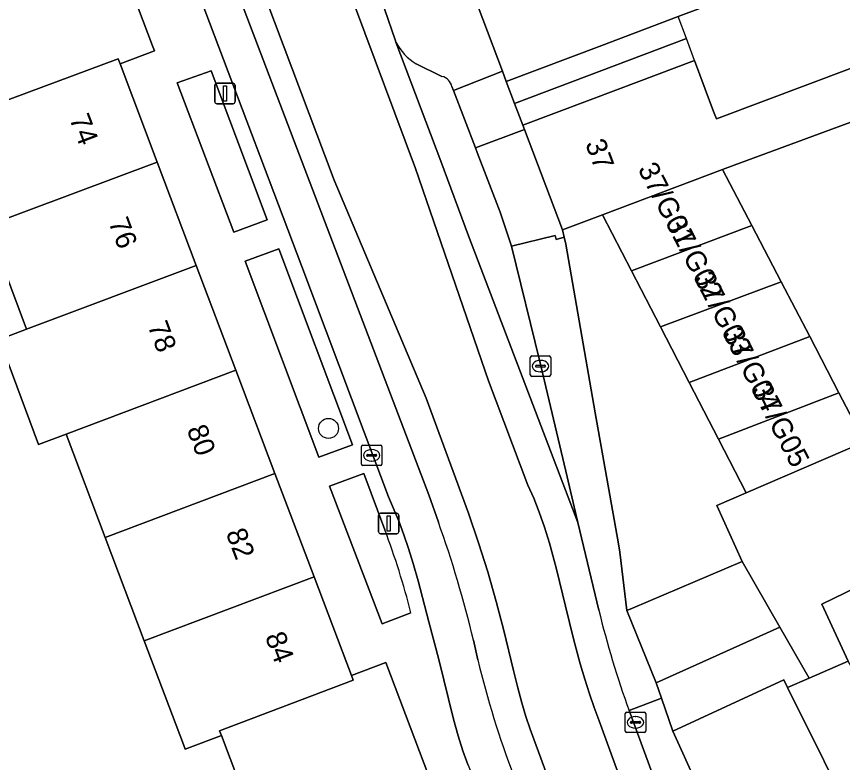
# Model space of a CAD drawing. Extents: x 159371 to 159986, y 382987 to 383597.
# Drawn here: x 159731.37 to 159771.76, y 383165.82 to 383202.29 of the extents above; entities that cross this region are included whole.
import ezdxf

# ---------------------------------------------------------------- set-up
doc = ezdxf.new("R2010")
doc.units = 0
for name, color, linetype in [('IMGEO_Boom', 7, 'Continuous'), ('IMGEO_Erf', 7, 'Continuous'), ('IMGEO_Groenvoorziening', 7, 'Continuous'), ('IMGEO_Kolk', 7, 'Continuous'), ('IMGEO_Lichtmast', 7, 'Continuous'), ('IMGEO_Pand', 7, 'Continuous'), ('IMGEO_Pand_nummerreeks', 7, 'Continuous'), ('IMGEO_Pand_overbouw', 7, 'Continuous'), ('IMGEO_Parkeervlak_gesloten', 7, 'Continuous'), ('IMGEO_Parkeervlak_open', 7, 'Continuous'), ('IMGEO_Rijbaan_lokaal_gesloten', 7, 'Continuous'), ('IMGEO_Voetpad_open', 7, 'Continuous')]:
    doc.layers.add(name, color=color, linetype=linetype)

msp = doc.modelspace()

# ---------------------------------------------------------------- linework, layer by layer
at = {"layer": 'IMGEO_Boom'}
msp.add_circle((159746.628, 383182.156), 0.489, dxfattribs=at)
at = {"layer": 'IMGEO_Erf'}
for points in [[(159772.886, 383210.551), (159771.733, 383208.162), (159768.271, 383206.897), (159767.264, 383206.529), (159768.224, 383203.986), (159763.734, 383202.29), (159760.001, 383200.88), (159755.323, 383199.113), (159755.73, 383198.046), (159756.136, 383196.979), (159760.814, 383198.746), (159764.531, 383200.149), (159765.315, 383198.038), (159765.492, 383197.562), (159765.595, 383197.285), (159772.237, 383199.793)], [(159773.092, 383197.467), (159766.464, 383195.033), (159765.903, 383194.821), (159767.335, 383192.071), (159768.769, 383189.317), (159770.159, 383186.648), (159771.592, 383183.896), (159772.844, 383181.492)], [(159743.139, 383162.52), (159741.389, 383167.15), (159739.618, 383166.481), (159739.535, 383166.702), (159737.619, 383171.772), (159735.711, 383176.823), (159733.802, 383181.875), (159732.454, 383181.368), (159730.526, 383186.509), (159731.862, 383187.01), (159729.949, 383192.072)], [(159775.828, 383176.019), (159770.753, 383173.564), (159772.038, 383170.77)]]:
    msp.add_lwpolyline(points, dxfattribs=at)
msp.add_lwpolyline([(159768.7, 383172.431), (159762.656, 383169.713), (159762.913, 383168.972), (159763.473, 383167.355), (159768.89, 383169.862), (159769.075, 383169.485), (159770.128, 383169.942)], close=True, dxfattribs=at)
at = {"layer": 'IMGEO_Groenvoorziening'}
for points in [[(159742.003, 383191.744), (159743.626, 383192.353), (159740.893, 383199.64), (159739.232, 383199.05)], [(159746.159, 383180.751), (159747.809, 383181.349), (159744.203, 383190.939), (159742.551, 383190.326)]]:
    msp.add_lwpolyline(points, close=True, dxfattribs=at)
for points in [[(159749.385, 383177.199), (159748.362, 383179.955), (159746.672, 383179.339)], [(159746.672, 383179.339), (159749.246, 383172.598), (159750.66, 383173.145)]]:
    msp.add_lwpolyline(points, dxfattribs=at)
msp.add_arc((159711.45, 383163.041), 40.491, 14.4504, 20.4668, dxfattribs=at)
at = {"layer": 'IMGEO_Kolk'}
for p, q in [((159756.493, 383184.774), (159756.493, 383185.626)), ((159756.568, 383185.7), (159757.42, 383185.7)), ((159756.981, 383185.48), (159757.006, 383185.48)), ((159757.494, 383185.626), (159757.494, 383184.774)), ((159756.752, 383185.194), (159756.752, 383185.206)), ((159757.19, 383185.157), (159756.792, 383185.157)), ((159756.795, 383185.243), (159757.193, 383185.243)), ((159757.236, 383185.206), (159757.236, 383185.194)), ((159757.42, 383184.7), (159756.568, 383184.7)), ((159757.004, 383184.92), (159756.979, 383184.92)), ((159748.313, 383181.34), (159749.165, 383181.34)), ((159748.238, 383180.414), (159748.238, 383181.266)), ((159748.726, 383181.12), (159748.751, 383181.12)), ((159749.239, 383181.266), (159749.239, 383180.414)), ((159748.497, 383180.834), (159748.497, 383180.846)), ((159748.935, 383180.797), (159748.537, 383180.797)), ((159748.54, 383180.883), (159748.938, 383180.883)), ((159748.749, 383180.56), (159748.724, 383180.56)), ((159748.981, 383180.846), (159748.981, 383180.834)), ((159749.165, 383180.34), (159748.313, 383180.34)), ((159761.139, 383167.359), (159761.139, 383168.211)), ((159761.214, 383168.285), (159762.066, 383168.285)), ((159761.627, 383168.065), (159761.652, 383168.065)), ((159762.14, 383168.211), (159762.14, 383167.359)), ((159761.398, 383167.779), (159761.398, 383167.791)), ((159761.836, 383167.742), (159761.438, 383167.742)), ((159761.441, 383167.828), (159761.839, 383167.828)), ((159761.882, 383167.791), (159761.882, 383167.779)), ((159762.066, 383167.285), (159761.214, 383167.285)), ((159761.65, 383167.505), (159761.625, 383167.505))]:
    msp.add_line(p, q, dxfattribs=at)
for points in [[(159756.493, 383184.774), (159756.493, 383185.626)], [(159756.568, 383185.7), (159757.42, 383185.7)], [(159757.494, 383185.626), (159757.494, 383184.774)], [(159757.42, 383184.7), (159756.568, 383184.7)], [(159748.313, 383181.34), (159749.165, 383181.34)], [(159748.238, 383180.414), (159748.238, 383181.266)], [(159749.239, 383181.266), (159749.239, 383180.414)], [(159749.165, 383180.34), (159748.313, 383180.34)], [(159761.139, 383167.359), (159761.139, 383168.211)], [(159761.214, 383168.285), (159762.066, 383168.285)], [(159762.14, 383168.211), (159762.14, 383167.359)], [(159762.066, 383167.285), (159761.214, 383167.285)]]:
    msp.add_lwpolyline(points, dxfattribs=at)
for centre, radius, start, end in [((159756.57, 383185.624), 0.0765, 91.552, 178.448), ((159756.57, 383185.624), 0.0765, 91.552, 178.448), ((159757.418, 383185.624), 0.0765, 1.552, 88.448), ((159757.418, 383185.624), 0.0765, 1.552, 88.448), ((159756.792, 383185.203), 0.0403, 85.8775, 175.7526), ((159756.789, 383185.193), 0.0366, 178.938, 274.7102), ((159757.193, 383185.2), 0.043, 264.8664, 352.4533), ((159757.197, 383185.205), 0.0386, 1.7309, 96.639), ((159756.57, 383184.776), 0.0765, 181.552, 268.448), ((159756.57, 383184.776), 0.0765, 181.552, 268.448), ((159757.418, 383184.776), 0.0765, 271.552, 358.448), ((159757.418, 383184.776), 0.0765, 271.552, 358.448), ((159748.315, 383181.264), 0.0765, 91.552, 178.448), ((159748.315, 383181.264), 0.0765, 91.552, 178.448), ((159749.163, 383181.264), 0.0765, 1.552, 88.448), ((159749.163, 383181.264), 0.0765, 1.552, 88.448), ((159748.537, 383180.843), 0.0403, 85.8775, 175.7526), ((159748.534, 383180.833), 0.0366, 178.938, 274.7102), ((159748.938, 383180.84), 0.043, 264.8664, 352.4533), ((159748.942, 383180.845), 0.0386, 1.7309, 96.639), ((159748.315, 383180.416), 0.0765, 181.552, 268.448), ((159748.315, 383180.416), 0.0765, 181.552, 268.448), ((159749.163, 383180.416), 0.0765, 271.552, 358.448), ((159749.163, 383180.416), 0.0765, 271.552, 358.448), ((159761.216, 383168.209), 0.0765, 91.552, 178.448), ((159761.216, 383168.209), 0.0765, 91.552, 178.448), ((159762.064, 383168.209), 0.0765, 1.552, 88.448), ((159762.064, 383168.209), 0.0765, 1.552, 88.448), ((159761.438, 383167.788), 0.0403, 85.8775, 175.7526), ((159761.435, 383167.778), 0.0366, 178.938, 274.7102), ((159761.839, 383167.785), 0.043, 264.8664, 352.4533), ((159761.843, 383167.79), 0.0386, 1.7309, 96.639), ((159761.216, 383167.361), 0.0765, 181.552, 268.448), ((159761.216, 383167.361), 0.0765, 181.552, 268.448), ((159762.064, 383167.361), 0.0765, 271.552, 358.448), ((159762.064, 383167.361), 0.0765, 271.552, 358.448)]:
    msp.add_arc(centre, radius, start, end, dxfattribs=at)
for centre, major_axis, ratio, start_param, end_param in [((159756.98, 383185.2), (-0.387, 0.002), 0.722429, 4.712389, 7.853982), ((159757.005, 383185.2), (-0.39, 0.002), 0.717154, 1.570796, 4.712389), ((159748.725, 383180.84), (-0.387, 0.002), 0.722429, 4.712389, 7.853982), ((159748.75, 383180.84), (-0.39, 0.002), 0.717154, 1.570796, 4.712389), ((159761.626, 383167.785), (-0.387, 0.002), 0.722429, 4.712389, 7.853982), ((159761.651, 383167.785), (-0.39, 0.002), 0.717154, 1.570796, 4.712389)]:
    msp.add_ellipse(centre, major_axis=major_axis, ratio=ratio, start_param=start_param, end_param=end_param, dxfattribs=at)
at = {"layer": 'IMGEO_Lichtmast'}
for p, q in [((159741.069, 383198.133), (159741.069, 383198.933)), ((159741.069, 383198.933), (159741.069, 383198.133)), ((159741.169, 383199.033), (159741.959, 383199.033)), ((159741.959, 383199.033), (159741.169, 383199.033)), ((159742.059, 383198.933), (159742.059, 383198.133)), ((159742.059, 383198.133), (159742.059, 383198.933)), ((159741.959, 383198.033), (159741.169, 383198.033)), ((159741.169, 383198.033), (159741.959, 383198.033)), ((159749.076, 383177.104), (159749.076, 383177.904)), ((159749.076, 383177.904), (159749.076, 383177.104)), ((159749.176, 383178.004), (159749.966, 383178.004)), ((159749.966, 383178.004), (159749.176, 383178.004)), ((159750.066, 383177.904), (159750.066, 383177.104)), ((159750.066, 383177.104), (159750.066, 383177.904)), ((159749.966, 383177.004), (159749.176, 383177.004)), ((159749.176, 383177.004), (159749.966, 383177.004))]:
    msp.add_line(p, q, dxfattribs=at)
for points in [[(159741.489, 383198.908), (159741.639, 383198.908), (159741.639, 383198.158), (159741.489, 383198.158), (159741.489, 383198.908)], [(159749.496, 383177.879), (159749.646, 383177.879), (159749.646, 383177.129), (159749.496, 383177.129), (159749.496, 383177.879)]]:
    msp.add_lwpolyline(points, dxfattribs=at)
for centre, start, end in [((159741.169, 383198.933), 90, 180), ((159741.169, 383198.933), 90, 180), ((159741.959, 383198.933), 0, 90), ((159741.959, 383198.933), 360, 90), ((159741.169, 383198.133), 180, 270), ((159741.169, 383198.133), 180, 270), ((159741.959, 383198.133), 270, 0), ((159741.959, 383198.133), 270, 0), ((159749.176, 383177.904), 90, 180), ((159749.176, 383177.904), 90, 180), ((159749.966, 383177.904), 0, 90), ((159749.966, 383177.904), 360, 90), ((159749.176, 383177.104), 180, 270), ((159749.176, 383177.104), 180, 270), ((159749.966, 383177.104), 270, 0), ((159749.966, 383177.104), 270, 0)]:
    msp.add_arc(centre, 0.1, start, end, dxfattribs=at)
at = {"layer": 'IMGEO_Pand'}
for points in [[(159732.22, 383216.211), (159729.973, 383215.362), (159729.463, 383216.71), (159720.169, 383213.044), (159720.956, 383210.96), (159724.228, 383212.196), (159725.823, 383207.972), (159724.606, 383207.513), (159724.692, 383207.286), (159725.862, 383207.728), (159727.681, 383202.913), (159726.457, 383202.45), (159726.543, 383202.222), (159727.756, 383202.68), (159729.53, 383197.985), (159729.628, 383197.726), (159736.345, 383200.228), (159736.44, 383199.976), (159738.115, 383200.608), (159738.023, 383200.853)], [(159767.264, 383206.529), (159768.271, 383206.897), (159771.733, 383208.162), (159772.886, 383210.551), (159772.133, 383212.623), (159768.704, 383211.404), (159758.969, 383207.944), (159759.318, 383207.022), (159753.208, 383204.715), (159755.132, 383199.619), (159755.323, 383199.113), (159760.001, 383200.88), (159763.734, 383202.29), (159768.224, 383203.986)], [(159736.44, 383199.976), (159736.345, 383200.228), (159729.628, 383197.726), (159729.53, 383197.985), (159727.942, 383197.385), (159725.242, 383196.365), (159727.186, 383191.219), (159729.889, 383192.231), (159729.949, 383192.072), (159738.252, 383195.181)], [(159773.092, 383197.467), (159772.237, 383199.793), (159765.595, 383197.285), (159765.492, 383197.562), (159765.315, 383198.038), (159764.531, 383200.149), (159760.814, 383198.746), (159756.136, 383196.979), (159756.217, 383196.766), (159758.069, 383191.862), (159760.034, 383192.604), (159765.903, 383194.821), (159766.464, 383195.033)], [(159731.862, 383187.01), (159740.163, 383190.122), (159738.252, 383195.181), (159729.949, 383192.072)], [(159765.903, 383194.821), (159760.034, 383192.604), (159761.45, 383189.86), (159767.335, 383192.071)], [(159762.867, 383187.115), (159768.769, 383189.317), (159767.335, 383192.071), (159761.45, 383189.86)], [(159740.163, 383190.122), (159731.862, 383187.01), (159730.526, 383186.509), (159732.454, 383181.368), (159733.802, 383181.875), (159742.099, 383184.998)], [(159762.867, 383187.115), (159764.263, 383184.408), (159770.159, 383186.648), (159768.769, 383189.317)], [(159764.263, 383184.408), (159765.693, 383181.637), (159771.592, 383183.896), (159770.159, 383186.648)], [(159742.099, 383184.998), (159733.802, 383181.875), (159735.711, 383176.823), (159744.007, 383179.949)], [(159765.693, 383181.637), (159767.053, 383179.001), (159772.844, 383181.492), (159771.592, 383183.896)], [(159772.844, 383181.492), (159767.053, 383179.001), (159765.615, 383178.382), (159766.853, 383175.651), (159768.7, 383172.431), (159770.128, 383169.942), (159772.038, 383170.77), (159770.753, 383173.564), (159775.828, 383176.019), (159775.525, 383176.575)], [(159744.007, 383179.949), (159735.711, 383176.823), (159737.619, 383171.772), (159745.924, 383174.904), (159744.607, 383178.378)], [(159766.853, 383175.651), (159761.488, 383173.371), (159761.211, 383173.253), (159762.656, 383169.713), (159768.7, 383172.431)], [(159747.757, 383170.07), (159745.924, 383174.904), (159737.619, 383171.772), (159739.535, 383166.702), (159739.618, 383166.481), (159741.389, 383167.15), (159741.305, 383167.372), (159747.842, 383169.845)], [(159747.757, 383170.07), (159747.842, 383169.845), (159741.305, 383167.372), (159741.389, 383167.15), (159743.139, 383162.52), (159741.845, 383162.031), (159741.941, 383161.775), (159743.238, 383162.265), (159745.147, 383157.213), (159747.127, 383151.995), (159752.219, 383153.929), (159755.336, 383155.115), (159749.429, 383170.718)], [(159780.882, 383166.754), (159775.712, 383164.223), (159772.038, 383170.77), (159770.128, 383169.942), (159769.075, 383169.485), (159772.643, 383162.314), (159774.314, 383163.154), (159778.086, 383155.645), (159784.745, 383159.01), (159784.9, 383159.087)], [(159774.314, 383163.154), (159772.643, 383162.314), (159769.075, 383169.485), (159768.89, 383169.862), (159763.473, 383167.355), (159767.011, 383159.567), (159770.805, 383151.967), (159778.086, 383155.645)]]:
    msp.add_lwpolyline(points, close=True, dxfattribs=at)
at = {"layer": 'IMGEO_Pand_overbouw'}
for points in [[(159755.323, 383199.113), (159755.73, 383198.046), (159764.133, 383201.22), (159763.734, 383202.29), (159760.001, 383200.88)], [(159756.136, 383196.979), (159760.814, 383198.746), (159764.531, 383200.149), (159764.133, 383201.22), (159755.73, 383198.046)]]:
    msp.add_lwpolyline(points, close=True, dxfattribs=at)
at = {"layer": 'IMGEO_Parkeervlak_gesloten'}
for points in [[(159752.001, 383177.576), (159751.527, 383178.911), (159736.83, 383217.537)], [(159736.293, 383213.942), (159745.316, 383190.077), (159749.57, 383178.811), (159750.077, 383177.582), (159750.314, 383176.957), (159750.543, 383176.285), (159750.771, 383175.546), (159751.009, 383174.703), (159751.537, 383172.704), (159752.03, 383170.856), (159752.746, 383167.948), (159752.973, 383167.121), (159753.2, 383166.395), (159753.44, 383165.727), (159753.697, 383165.105), (159757.306, 383155.298)], [(159753.924, 383170.84), (159753.712, 383171.808)]]:
    msp.add_lwpolyline(points, dxfattribs=at)
for centre, radius, start, end in [((159700.48, 383159.155), 54.715, 13.3706, 19.674), ((159799.79, 383181.993), 47.202, 193.667, 200.8858)]:
    msp.add_arc(centre, radius, start, end, dxfattribs=at)
at = {"layer": 'IMGEO_Parkeervlak_open'}
for points in [[(159749.926, 383201.04), (159752.128, 383195.219), (159753.469, 383191.573), (159758.821, 383177.562), (159758.227, 383180.06), (159756.959, 383185.427), (159755.579, 383191.068)], [(159752.175, 383199.367), (159750.921, 383199.977)], [(159755.579, 383191.068), (159755.568, 383191.114), (159755.022, 383192.734), (159753.901, 383195.65), (159753.817, 383195.87), (159752.737, 383198.683), (159752.666, 383198.867)]]:
    msp.add_lwpolyline(points, dxfattribs=at)
for centre, radius, start, end in [((159752.33, 383202.293), 2.711, 207.5275, 238.6876), ((159752.012, 383198.716), 0.672, 13.0318, 75.9275)]:
    msp.add_arc(centre, radius, start, end, dxfattribs=at)
at = {"layer": 'IMGEO_Rijbaan_lokaal_gesloten'}
for points in [[(159723.406, 383256.576), (159713.205, 383283.99), (159705.436, 383304.551), (159704.228, 383304.153), (159721.206, 383259.133), (159722.22, 383256.527), (159733.753, 383225.718), (159734.872, 383222.742), (159735.927, 383219.938), (159736.83, 383217.537), (159751.527, 383178.911), (159752.001, 383177.576)], [(159760.27, 383152.813), (159761.692, 383153.309), (159756.491, 383167.459), (159756.285, 383168.079), (159756.086, 383168.744), (159755.886, 383169.472), (159755.67, 383170.327), (159755.202, 383172.274), (159754.831, 383173.7), (159754.417, 383175.141), (159753.971, 383176.559), (159753.48, 383178.004), (159751.397, 383183.638), (159746.908, 383194.293), (159734.857, 383226.26), (159723.406, 383256.576)], [(159731.432, 383246.746), (159741.434, 383220.181), (159750.886, 383194.867), (159754.445, 383184.488), (159756.378, 383179.374), (159756.663, 383178.738), (159756.932, 383178.059), (159757.185, 383177.335), (159757.431, 383176.547), (159757.602, 383175.943), (159757.778, 383175.278), (159758.222, 383173.46), (159758.611, 383171.87), (159758.936, 383170.653), (159759.158, 383169.891), (159759.386, 383169.177), (159759.619, 383168.506), (159759.862, 383167.864), (159764.778, 383154.386), (159766.26, 383154.902), (159765.817, 383156.114), (159763.542, 383162.336), (159761.331, 383168.358)], [(159759.843, 383173.266), (159758.821, 383177.562), (159753.469, 383191.573), (159752.128, 383195.219), (159749.926, 383201.04), (159749.905, 383201.097), (159749.883, 383201.152), (159749.38, 383202.617), (159749.325, 383202.762), (159738.326, 383231.879)], [(159734.857, 383226.26), (159746.908, 383194.293), (159751.397, 383183.638), (159753.48, 383178.004), (159753.971, 383176.559), (159754.417, 383175.141), (159754.831, 383173.7), (159755.202, 383172.274), (159755.67, 383170.327), (159755.886, 383169.472), (159756.086, 383168.744), (159756.285, 383168.079), (159756.491, 383167.459), (159761.692, 383153.309)], [(159764.778, 383154.386), (159759.862, 383167.864), (159759.619, 383168.506), (159759.386, 383169.177), (159759.158, 383169.891), (159758.936, 383170.653), (159758.611, 383171.87), (159758.222, 383173.46), (159757.778, 383175.278), (159757.602, 383175.943), (159757.431, 383176.547), (159757.185, 383177.335), (159756.932, 383178.059), (159756.663, 383178.738), (159756.378, 383179.374), (159754.445, 383184.488), (159750.886, 383194.867), (159741.434, 383220.181)], [(159753.712, 383171.808), (159753.924, 383170.84)]]:
    msp.add_lwpolyline(points, dxfattribs=at)
for centre, radius, start, end in [((159700.48, 383159.155), 54.715, 13.3706, 19.674), ((159806.371, 383184.693), 47.91, 193.7981, 199.9343), ((159799.79, 383181.993), 47.202, 193.667, 200.8858)]:
    msp.add_arc(centre, radius, start, end, dxfattribs=at)
at = {"layer": 'IMGEO_Voetpad_open'}
for points in [[(159752.666, 383198.867), (159752.737, 383198.683), (159755.132, 383199.619), (159753.208, 383204.715), (159752.878, 383205.643), (159749.994, 383213.281), (159747.281, 383220.465)], [(159732.22, 383216.211), (159738.023, 383200.853), (159738.115, 383200.608), (159736.44, 383199.976), (159738.252, 383195.181), (159740.163, 383190.122), (159742.099, 383184.998), (159744.007, 383179.949), (159744.607, 383178.378), (159745.924, 383174.904), (159747.757, 383170.07), (159749.429, 383170.718), (159755.336, 383155.115)], [(159753.44, 383165.727), (159753.2, 383166.395), (159752.973, 383167.121), (159752.746, 383167.948), (159752.03, 383170.856), (159751.537, 383172.704), (159751.009, 383174.703), (159750.771, 383175.546), (159750.543, 383176.285), (159750.314, 383176.957), (159750.077, 383177.582), (159749.57, 383178.811), (159745.316, 383190.077), (159736.293, 383213.942)], [(159749.325, 383202.762), (159749.38, 383202.617), (159749.883, 383201.152), (159749.905, 383201.097), (159749.926, 383201.04)], [(159750.921, 383199.977), (159752.175, 383199.367)], [(159758.157, 383191.498), (159757.768, 383191.4), (159757.717, 383191.589), (159755.579, 383191.068), (159756.959, 383185.427), (159758.227, 383180.06), (159758.821, 383177.562), (159759.843, 383173.266)], [(159761.331, 383168.358), (159762.913, 383168.972), (159762.656, 383169.713), (159761.211, 383173.253), (159760.882, 383176.106), (159760.813, 383176.516), (159759.67, 383182.912), (159758.239, 383191.159), (159758.157, 383191.498)], [(159750.66, 383173.145), (159749.246, 383172.598), (159746.672, 383179.339), (159748.362, 383179.955)], [(159748.362, 383179.955), (159749.385, 383177.199)], [(159778.086, 383155.645), (159770.805, 383151.967), (159767.011, 383159.567), (159763.473, 383167.355), (159762.913, 383168.972), (159761.331, 383168.358), (159763.542, 383162.336), (159765.817, 383156.114), (159766.26, 383154.902), (159766.623, 383153.969)]]:
    msp.add_lwpolyline(points, dxfattribs=at)
for points in [[(159740.893, 383199.64), (159743.626, 383192.353), (159742.003, 383191.744), (159739.232, 383199.05)], [(159755.73, 383198.046), (159755.323, 383199.113), (159755.132, 383199.619), (159752.737, 383198.683), (159753.817, 383195.87), (159756.217, 383196.766), (159756.136, 383196.979)], [(159756.217, 383196.766), (159753.817, 383195.87), (159753.901, 383195.65), (159755.022, 383192.734), (159755.568, 383191.114), (159755.579, 383191.068), (159757.717, 383191.589), (159757.768, 383191.4), (159758.157, 383191.498), (159758.069, 383191.862)], [(159764.263, 383184.408), (159762.867, 383187.115), (159761.45, 383189.86), (159760.034, 383192.604), (159758.069, 383191.862), (159758.157, 383191.498), (159758.239, 383191.159), (159759.67, 383182.912), (159760.813, 383176.516), (159760.882, 383176.106), (159761.211, 383173.253), (159761.488, 383173.371), (159766.853, 383175.651), (159765.615, 383178.382), (159767.053, 383179.001), (159765.693, 383181.637)], [(159744.203, 383190.939), (159747.809, 383181.349), (159746.159, 383180.751), (159742.551, 383190.326)]]:
    msp.add_lwpolyline(points, close=True, dxfattribs=at)
for centre, radius, start, end in [((159752.33, 383202.293), 2.711, 207.5275, 238.6876), ((159752.012, 383198.716), 0.672, 13.0318, 75.9275), ((159711.45, 383163.041), 40.491, 14.4504, 20.4668), ((159806.371, 383184.693), 47.91, 193.7981, 199.9343)]:
    msp.add_arc(centre, radius, start, end, dxfattribs=at)

# ---------------------------------------------------------------- texts
at = {"layer": 'IMGEO_Pand_nummerreeks'}
for s, rotation, p in [('74', 290.695, (159733.942, 383197.31)), ('37', 290.695, (159759.168, 383196.084)), ('37/G01', 297.2872, (159761.735, 383194.841)), ('76', 290.697, (159735.855, 383192.245)), ('37/G02', 297.2872, (159763.085, 383192.225)), ('37/G03', 297.2872, (159764.491, 383189.499)), ('78', 290.695, (159737.77, 383187.177)), ('37/G04', 297.2872, (159765.895, 383186.779)), ('37/G05', 297.2872, (159767.298, 383184.059)), ('80', 290.697, (159739.683, 383182.112)), ('82', 290.695, (159741.594, 383177.052)), ('84', 290.695, (159743.51, 383171.985))]:
    msp.add_text(s, height=1, rotation=rotation, dxfattribs=at).set_placement(p)

doc.saveas('drawing.dxf')
